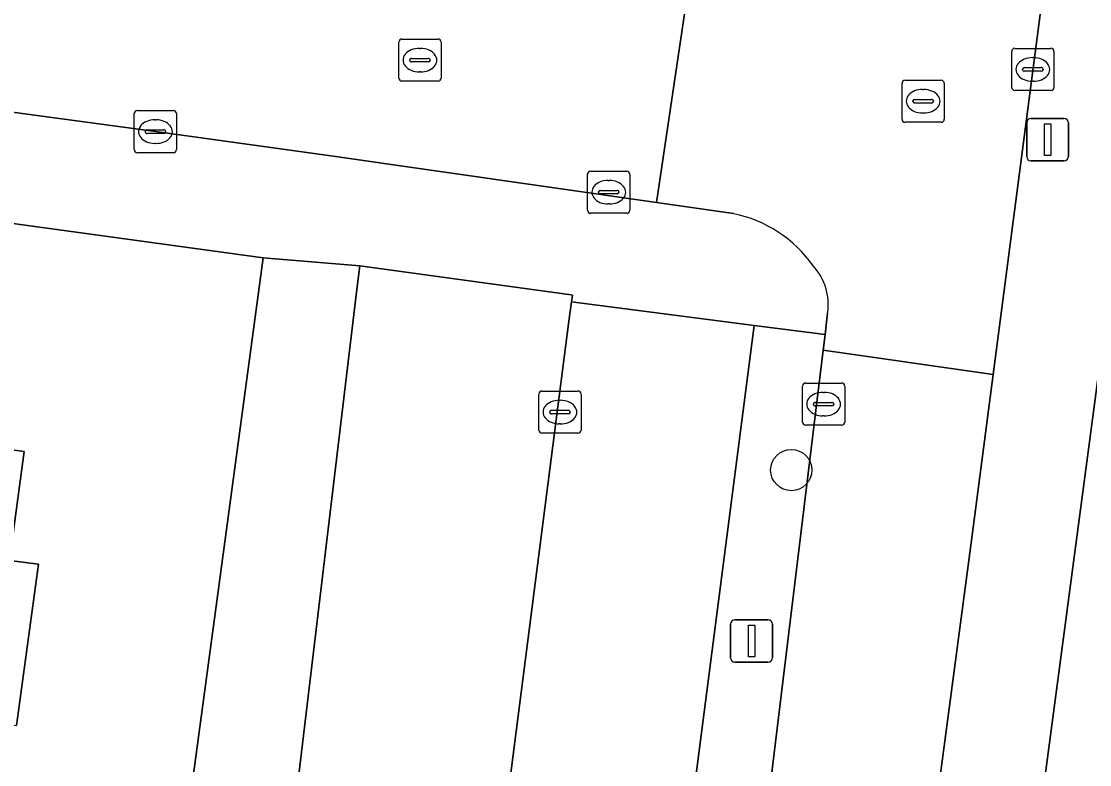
# Model space of a CAD drawing. Extents: x 161258 to 161838, y 380833 to 381727.
# Drawn here: x 161720.06 to 161745.38, y 381559.17 to 381576.79 of the extents above; entities that cross this region are included whole.
import ezdxf

# ---------------------------------------------------------------- set-up
doc = ezdxf.new("R2010")
doc.units = 0
for name, color, linetype in [('IMGEO_Boom', 7, 'Continuous'), ('IMGEO_Erf', 7, 'Continuous'), ('IMGEO_Kolk', 7, 'Continuous'), ('IMGEO_Lichtmast', 7, 'Continuous'), ('IMGEO_Pand', 7, 'Continuous'), ('IMGEO_Parkeervlak_open', 7, 'Continuous'), ('IMGEO_Rijbaan_lokaal_open', 7, 'Continuous'), ('IMGEO_Rioolput', 7, 'Continuous'), ('IMGEO_Voetpad_open', 7, 'Continuous')]:
    doc.layers.add(name, color=color, linetype=linetype)

msp = doc.modelspace()

# ---------------------------------------------------------------- linework, layer by layer
at = {"layer": 'IMGEO_Boom'}
msp.add_circle((161738.307, 381566.149), 0.489, dxfattribs=at)
at = {"layer": 'IMGEO_Erf'}
for points in [[(161717.412, 381509.172), (161725.791, 381571.18), (161704.879, 381574.052)], [(161745.882, 381570.631), (161742.891, 381548.079), (161781.913, 381540.72)], [(161716.655, 381567.061), (161720.125, 381566.592), (161719.776, 381564.008), (161720.459, 381563.916), (161719.942, 381560.092)]]:
    msp.add_lwpolyline(points, dxfattribs=at)
at = {"layer": 'IMGEO_Kolk'}
for p, q in [((161743.533, 381575.221), (161743.533, 381576.073)), ((161743.608, 381576.147), (161744.46, 381576.147)), ((161744.534, 381576.073), (161744.534, 381575.221)), ((161744.021, 381575.927), (161744.046, 381575.927)), ((161743.792, 381575.641), (161743.792, 381575.653)), ((161744.23, 381575.604), (161743.832, 381575.604)), ((161743.835, 381575.69), (161744.233, 381575.69)), ((161744.276, 381575.653), (161744.276, 381575.641)), ((161744.044, 381575.367), (161744.019, 381575.367)), ((161744.46, 381575.147), (161743.608, 381575.147)), ((161722.733, 381573.747), (161722.733, 381574.599)), ((161722.808, 381574.673), (161723.66, 381574.673)), ((161723.734, 381574.599), (161723.734, 381573.747)), ((161723.221, 381574.453), (161723.246, 381574.453)), ((161722.992, 381574.167), (161722.992, 381574.179)), ((161723.43, 381574.13), (161723.032, 381574.13)), ((161723.035, 381574.216), (161723.433, 381574.216)), ((161723.476, 381574.179), (161723.476, 381574.167)), ((161723.244, 381573.893), (161723.219, 381573.893)), ((161723.66, 381573.673), (161722.808, 381573.673)), ((161733.555, 381573.237), (161734.407, 381573.237)), ((161733.48, 381572.311), (161733.48, 381573.163)), ((161733.968, 381573.017), (161733.993, 381573.017)), ((161734.481, 381573.163), (161734.481, 381572.311)), ((161733.739, 381572.731), (161733.739, 381572.743)), ((161733.782, 381572.78), (161734.18, 381572.78)), ((161734.223, 381572.743), (161734.223, 381572.731)), ((161734.177, 381572.694), (161733.779, 381572.694)), ((161734.407, 381572.237), (161733.555, 381572.237)), ((161733.991, 381572.457), (161733.966, 381572.457)), ((161738.648, 381568.212), (161739.5, 381568.212)), ((161732.322, 381567.097), (161732.322, 381567.949)), ((161732.397, 381568.023), (161733.249, 381568.023)), ((161733.323, 381567.949), (161733.323, 381567.097)), ((161738.573, 381567.286), (161738.573, 381568.138)), ((161739.061, 381567.992), (161739.086, 381567.992)), ((161739.574, 381568.138), (161739.574, 381567.286)), ((161732.81, 381567.803), (161732.835, 381567.803)), ((161738.832, 381567.706), (161738.832, 381567.718)), ((161739.27, 381567.669), (161738.872, 381567.669)), ((161738.875, 381567.755), (161739.273, 381567.755)), ((161739.316, 381567.718), (161739.316, 381567.706)), ((161732.581, 381567.517), (161732.581, 381567.529)), ((161733.019, 381567.48), (161732.621, 381567.48)), ((161732.624, 381567.566), (161733.022, 381567.566)), ((161733.065, 381567.529), (161733.065, 381567.517)), ((161739.084, 381567.432), (161739.059, 381567.432)), ((161732.833, 381567.243), (161732.808, 381567.243)), ((161739.5, 381567.212), (161738.648, 381567.212)), ((161733.249, 381567.023), (161732.397, 381567.023))]:
    msp.add_line(p, q, dxfattribs=at)
for points in [[(161743.533, 381575.221), (161743.533, 381576.073)], [(161743.608, 381576.147), (161744.46, 381576.147)], [(161744.534, 381576.073), (161744.534, 381575.221)], [(161744.46, 381575.147), (161743.608, 381575.147)], [(161722.733, 381573.747), (161722.733, 381574.599)], [(161722.808, 381574.673), (161723.66, 381574.673)], [(161723.734, 381574.599), (161723.734, 381573.747)], [(161723.66, 381573.673), (161722.808, 381573.673)], [(161733.555, 381573.237), (161734.407, 381573.237)], [(161733.48, 381572.311), (161733.48, 381573.163)], [(161734.481, 381573.163), (161734.481, 381572.311)], [(161734.407, 381572.237), (161733.555, 381572.237)], [(161738.648, 381568.212), (161739.5, 381568.212)], [(161732.322, 381567.097), (161732.322, 381567.949)], [(161732.397, 381568.023), (161733.249, 381568.023)], [(161733.323, 381567.949), (161733.323, 381567.097)], [(161738.573, 381567.286), (161738.573, 381568.138)], [(161739.574, 381568.138), (161739.574, 381567.286)], [(161739.5, 381567.212), (161738.648, 381567.212)], [(161733.249, 381567.023), (161732.397, 381567.023)]]:
    msp.add_lwpolyline(points, dxfattribs=at)
for centre, radius, start, end in [((161743.61, 381576.071), 0.0765, 91.552, 178.448), ((161743.61, 381576.071), 0.0765, 91.552, 178.448), ((161744.458, 381576.071), 0.0765, 1.552, 88.448), ((161744.458, 381576.071), 0.0765, 1.552, 88.448), ((161743.832, 381575.65), 0.0403, 85.8775, 175.7526), ((161743.829, 381575.64), 0.0366, 178.938, 274.7102), ((161744.233, 381575.647), 0.043, 264.8664, 352.4533), ((161744.237, 381575.652), 0.0386, 1.7309, 96.639), ((161743.61, 381575.223), 0.0765, 181.552, 268.448), ((161743.61, 381575.223), 0.0765, 181.552, 268.448), ((161744.458, 381575.223), 0.0765, 271.552, 358.448), ((161744.458, 381575.223), 0.0765, 271.552, 358.448), ((161722.81, 381574.597), 0.0765, 91.552, 178.448), ((161722.81, 381574.597), 0.0765, 91.552, 178.448), ((161723.658, 381574.597), 0.0765, 1.552, 88.448), ((161723.658, 381574.597), 0.0765, 1.552, 88.448), ((161723.032, 381574.176), 0.0403, 85.8775, 175.7526), ((161723.029, 381574.166), 0.0366, 178.938, 274.7102), ((161723.433, 381574.173), 0.043, 264.8664, 352.4533), ((161723.437, 381574.178), 0.0386, 1.7309, 96.639), ((161722.81, 381573.749), 0.0765, 181.552, 268.448), ((161722.81, 381573.749), 0.0765, 181.552, 268.448), ((161723.658, 381573.749), 0.0765, 271.552, 358.448), ((161723.658, 381573.749), 0.0765, 271.552, 358.448), ((161733.557, 381573.161), 0.0765, 91.552, 178.448), ((161733.557, 381573.161), 0.0765, 91.552, 178.448), ((161734.405, 381573.161), 0.0765, 1.552, 88.448), ((161734.405, 381573.161), 0.0765, 1.552, 88.448), ((161733.779, 381572.74), 0.0403, 85.8775, 175.7526), ((161733.776, 381572.73), 0.0366, 178.938, 274.7102), ((161734.18, 381572.737), 0.043, 264.8664, 352.4533), ((161734.184, 381572.742), 0.0386, 1.7309, 96.639), ((161733.557, 381572.313), 0.0765, 181.552, 268.448), ((161733.557, 381572.313), 0.0765, 181.552, 268.448), ((161734.405, 381572.313), 0.0765, 271.552, 358.448), ((161734.405, 381572.313), 0.0765, 271.552, 358.448), ((161738.65, 381568.136), 0.0765, 91.552, 178.448), ((161738.65, 381568.136), 0.0765, 91.552, 178.448), ((161739.498, 381568.136), 0.0765, 1.552, 88.448), ((161739.498, 381568.136), 0.0765, 1.552, 88.448), ((161732.399, 381567.947), 0.0765, 91.552, 178.448), ((161732.399, 381567.947), 0.0765, 91.552, 178.448), ((161733.247, 381567.947), 0.0765, 1.552, 88.448), ((161733.247, 381567.947), 0.0765, 1.552, 88.448), ((161738.872, 381567.715), 0.0403, 85.8775, 175.7526), ((161738.869, 381567.705), 0.0366, 178.938, 274.7102), ((161739.273, 381567.712), 0.043, 264.8664, 352.4533), ((161739.277, 381567.717), 0.0386, 1.7309, 96.639), ((161732.621, 381567.526), 0.0403, 85.8775, 175.7526), ((161732.618, 381567.516), 0.0366, 178.938, 274.7102), ((161733.022, 381567.523), 0.043, 264.8664, 352.4533), ((161733.026, 381567.528), 0.0386, 1.7309, 96.639), ((161738.65, 381567.288), 0.0765, 181.552, 268.448), ((161738.65, 381567.288), 0.0765, 181.552, 268.448), ((161739.498, 381567.288), 0.0765, 271.552, 358.448), ((161739.498, 381567.288), 0.0765, 271.552, 358.448), ((161732.399, 381567.099), 0.0765, 181.552, 268.448), ((161732.399, 381567.099), 0.0765, 181.552, 268.448), ((161733.247, 381567.099), 0.0765, 271.552, 358.448), ((161733.247, 381567.099), 0.0765, 271.552, 358.448)]:
    msp.add_arc(centre, radius, start, end, dxfattribs=at)
for centre, major_axis, ratio, start_param, end_param in [((161744.02, 381575.647), (-0.387, 0.002), 0.722429, 4.712389, 7.853982), ((161744.045, 381575.647), (-0.39, 0.002), 0.717154, 1.570796, 4.712389), ((161723.22, 381574.173), (-0.387, 0.002), 0.722429, 4.712389, 7.853982), ((161723.245, 381574.173), (-0.39, 0.002), 0.717154, 1.570796, 4.712389), ((161733.967, 381572.737), (-0.387, 0.002), 0.722429, 4.712389, 7.853982), ((161733.992, 381572.737), (-0.39, 0.002), 0.717154, 1.570796, 4.712389), ((161739.06, 381567.712), (-0.387, 0.002), 0.722429, 4.712389, 7.853982), ((161739.085, 381567.712), (-0.39, 0.002), 0.717154, 1.570796, 4.712389), ((161732.809, 381567.523), (-0.387, 0.002), 0.722429, 4.712389, 7.853982), ((161732.834, 381567.523), (-0.39, 0.002), 0.717154, 1.570796, 4.712389)]:
    msp.add_ellipse(centre, major_axis=major_axis, ratio=ratio, start_param=start_param, end_param=end_param, dxfattribs=at)
at = {"layer": 'IMGEO_Lichtmast'}
for p, q in [((161743.889, 381573.58), (161743.889, 381574.38)), ((161743.889, 381574.38), (161743.889, 381573.58)), ((161743.989, 381574.48), (161744.779, 381574.48)), ((161744.779, 381574.48), (161743.989, 381574.48)), ((161744.879, 381574.38), (161744.879, 381573.58)), ((161744.879, 381573.58), (161744.879, 381574.38)), ((161744.779, 381573.48), (161743.989, 381573.48)), ((161743.989, 381573.48), (161744.779, 381573.48)), ((161736.87, 381561.696), (161736.87, 381562.496)), ((161736.87, 381562.496), (161736.87, 381561.696)), ((161736.97, 381562.596), (161737.76, 381562.596)), ((161737.76, 381562.596), (161736.97, 381562.596)), ((161737.86, 381562.496), (161737.86, 381561.696)), ((161737.86, 381561.696), (161737.86, 381562.496)), ((161737.76, 381561.596), (161736.97, 381561.596)), ((161736.97, 381561.596), (161737.76, 381561.596))]:
    msp.add_line(p, q, dxfattribs=at)
for points in [[(161744.309, 381574.355), (161744.459, 381574.355), (161744.459, 381573.605), (161744.309, 381573.605), (161744.309, 381574.355)], [(161737.29, 381562.471), (161737.44, 381562.471), (161737.44, 381561.721), (161737.29, 381561.721), (161737.29, 381562.471)]]:
    msp.add_lwpolyline(points, dxfattribs=at)
for centre, start, end in [((161743.989, 381574.38), 90, 180), ((161743.989, 381574.38), 90, 180), ((161744.779, 381574.38), 0, 90), ((161744.779, 381574.38), 360, 90), ((161743.989, 381573.58), 180, 270), ((161743.989, 381573.58), 180, 270), ((161744.779, 381573.58), 270, 0), ((161744.779, 381573.58), 270, 0), ((161736.97, 381562.496), 90, 180), ((161736.97, 381562.496), 90, 180), ((161737.76, 381562.496), 0, 90), ((161737.76, 381562.496), 360, 90), ((161736.97, 381561.696), 180, 270), ((161736.97, 381561.696), 180, 270), ((161737.76, 381561.696), 270, 0), ((161737.76, 381561.696), 270, 0)]:
    msp.add_arc(centre, 0.1, start, end, dxfattribs=at)
at = {"layer": 'IMGEO_Pand'}
msp.add_lwpolyline([(161720.125, 381566.592), (161716.655, 381567.061), (161716.715, 381567.502), (161715.704, 381567.639), (161715.81, 381568.419), (161712.613, 381568.851), (161712.529, 381568.232), (161707.845, 381568.865), (161706.802, 381561.144), (161707.857, 381561.003), (161710.56, 381560.641), (161719.198, 381559.484), (161719.292, 381560.18), (161719.942, 381560.092), (161720.459, 381563.916), (161719.776, 381564.008)], close=True, dxfattribs=at)
at = {"layer": 'IMGEO_Parkeervlak_open'}
msp.add_lwpolyline([(161737.43, 381569.576), (161733.096, 381570.138), (161733.033, 381569.676), (161731.185, 381555.271), (161733.852, 381554.936), (161735.505, 381554.729)], close=True, dxfattribs=at)
at = {"layer": 'IMGEO_Rijbaan_lokaal_open'}
for points in [[(161739.17, 381569.87), (161739.108, 381569.367), (161739.062, 381568.989), (161743.094, 381568.418), (161744.761, 381581.189)], [(161706.214, 381576.473), (161723.234, 381574.173), (161727.337, 381573.606), (161735.113, 381572.49), (161735.86, 381577.557), (161723.791, 381579.08), (161713.619, 381580.431)], [(161736.317, 381577.499), (161735.86, 381577.557), (161735.113, 381572.49), (161736.937, 381572.228)], [(161733.033, 381569.676), (161733.096, 381570.138), (161733.118, 381570.296), (161733.091, 381570.3), (161728.08, 381570.99), (161727.999, 381570.369), (161726.222, 381555.497)], [(161726.803, 381555.821), (161731.185, 381555.271), (161733.033, 381569.676)]]:
    msp.add_lwpolyline(points, dxfattribs=at)
msp.add_lwpolyline([(161742.572, 381564.421), (161743.094, 381568.418), (161739.062, 381568.989), (161737.298, 381554.499), (161736.87, 381551.083), (161740.738, 381550.621)], close=True, dxfattribs=at)
for centre, radius, start, end in [((161736.31, 381569.204), 3.088, 35.3948, 78.2808), ((161737.821, 381570.072), 1.364, 351.4809, 42.4878)]:
    msp.add_arc(centre, radius, start, end, dxfattribs=at)
at = {"layer": 'IMGEO_Rioolput'}
for p, q in [((161729.003, 381575.441), (161729.003, 381576.293)), ((161729.078, 381576.367), (161729.93, 381576.367)), ((161730.004, 381576.293), (161730.004, 381575.441)), ((161729.491, 381576.147), (161729.516, 381576.147)), ((161729.262, 381575.861), (161729.262, 381575.873)), ((161729.7, 381575.824), (161729.302, 381575.824)), ((161729.305, 381575.91), (161729.703, 381575.91)), ((161729.746, 381575.873), (161729.746, 381575.861)), ((161729.514, 381575.587), (161729.489, 381575.587)), ((161729.93, 381575.367), (161729.078, 381575.367)), ((161740.933, 381574.468), (161740.933, 381575.32)), ((161741.008, 381575.394), (161741.86, 381575.394)), ((161741.934, 381575.32), (161741.934, 381574.468)), ((161741.421, 381575.174), (161741.446, 381575.174)), ((161741.192, 381574.888), (161741.192, 381574.9)), ((161741.63, 381574.851), (161741.232, 381574.851)), ((161741.235, 381574.937), (161741.633, 381574.937)), ((161741.676, 381574.9), (161741.676, 381574.888)), ((161741.444, 381574.614), (161741.419, 381574.614)), ((161741.86, 381574.394), (161741.008, 381574.394))]:
    msp.add_line(p, q, dxfattribs=at)
for points in [[(161729.003, 381575.441), (161729.003, 381576.293)], [(161729.078, 381576.367), (161729.93, 381576.367)], [(161730.004, 381576.293), (161730.004, 381575.441)], [(161729.93, 381575.367), (161729.078, 381575.367)], [(161740.933, 381574.468), (161740.933, 381575.32)], [(161741.008, 381575.394), (161741.86, 381575.394)], [(161741.934, 381575.32), (161741.934, 381574.468)], [(161741.86, 381574.394), (161741.008, 381574.394)]]:
    msp.add_lwpolyline(points, dxfattribs=at)
for centre, radius, start, end in [((161729.08, 381576.291), 0.0765, 91.552, 178.448), ((161729.08, 381576.291), 0.0765, 91.552, 178.448), ((161729.928, 381576.291), 0.0765, 1.552, 88.448), ((161729.928, 381576.291), 0.0765, 1.552, 88.448), ((161729.302, 381575.87), 0.0403, 85.8775, 175.7526), ((161729.299, 381575.86), 0.0366, 178.938, 274.7102), ((161729.703, 381575.867), 0.043, 264.8664, 352.4533), ((161729.707, 381575.872), 0.0386, 1.7309, 96.639), ((161729.08, 381575.443), 0.0765, 181.552, 268.448), ((161729.08, 381575.443), 0.0765, 181.552, 268.448), ((161729.928, 381575.443), 0.0765, 271.552, 358.448), ((161729.928, 381575.443), 0.0765, 271.552, 358.448), ((161741.01, 381575.318), 0.0765, 91.552, 178.448), ((161741.01, 381575.318), 0.0765, 91.552, 178.448), ((161741.858, 381575.318), 0.0765, 1.552, 88.448), ((161741.858, 381575.318), 0.0765, 1.552, 88.448), ((161741.232, 381574.897), 0.0403, 85.8775, 175.7526), ((161741.229, 381574.887), 0.0366, 178.938, 274.7102), ((161741.633, 381574.894), 0.043, 264.8664, 352.4533), ((161741.637, 381574.899), 0.0386, 1.7309, 96.639), ((161741.01, 381574.47), 0.0765, 181.552, 268.448), ((161741.01, 381574.47), 0.0765, 181.552, 268.448), ((161741.858, 381574.47), 0.0765, 271.552, 358.448), ((161741.858, 381574.47), 0.0765, 271.552, 358.448)]:
    msp.add_arc(centre, radius, start, end, dxfattribs=at)
for centre, major_axis, ratio, start_param, end_param in [((161729.49, 381575.867), (-0.387, 0.002), 0.722429, 4.712389, 7.853982), ((161729.515, 381575.867), (-0.39, 0.002), 0.717154, 1.570796, 4.712389), ((161741.42, 381574.894), (-0.387, 0.002), 0.722429, 4.712389, 7.853982), ((161741.445, 381574.894), (-0.39, 0.002), 0.717154, 1.570796, 4.712389)]:
    msp.add_ellipse(centre, major_axis=major_axis, ratio=ratio, start_param=start_param, end_param=end_param, dxfattribs=at)
at = {"layer": 'IMGEO_Voetpad_open'}
for points in [[(161750.568, 381633.878), (161751.755, 381633.691), (161751.695, 381633.24), (161750.369, 381622.752), (161749.866, 381618.991), (161749.217, 381614.192), (161747.81, 381603.742), (161745.701, 381588.26), (161744.935, 381582.525), (161744.761, 381581.189), (161743.094, 381568.418), (161742.572, 381564.421), (161740.738, 381550.621), (161740.508, 381548.595)], [(161742.875, 381545.494), (161742.891, 381548.079), (161745.882, 381570.631), (161746.014, 381571.629), (161749.249, 381596.016)], [(161727.337, 381573.606), (161723.234, 381574.173), (161706.214, 381576.473), (161705.253, 381576.601), (161705.23, 381576.604), (161704.805, 381576.659), (161704.491, 381574.105), (161704.879, 381574.052), (161725.791, 381571.18), (161728.08, 381570.99), (161733.091, 381570.3), (161733.118, 381570.296), (161733.096, 381570.138), (161737.43, 381569.576), (161739.108, 381569.367), (161739.17, 381569.87)], [(161736.937, 381572.228), (161735.113, 381572.49), (161727.337, 381573.606)], [(161725.757, 381552.052), (161726.222, 381555.497), (161727.999, 381570.369), (161728.08, 381570.99), (161725.791, 381571.18), (161717.412, 381509.172), (161720.005, 381509.784), (161720.744, 381515.207), (161725.856, 381514.642)]]:
    msp.add_lwpolyline(points, dxfattribs=at)
msp.add_lwpolyline([(161739.062, 381568.989), (161739.108, 381569.367), (161737.43, 381569.576), (161735.505, 381554.729), (161735.678, 381554.707), (161735.868, 381554.678), (161737.298, 381554.499)], close=True, dxfattribs=at)
for centre, radius, start, end in [((161736.31, 381569.204), 3.088, 35.3948, 78.2808), ((161737.821, 381570.072), 1.364, 351.4809, 42.4878)]:
    msp.add_arc(centre, radius, start, end, dxfattribs=at)

doc.saveas('drawing.dxf')
